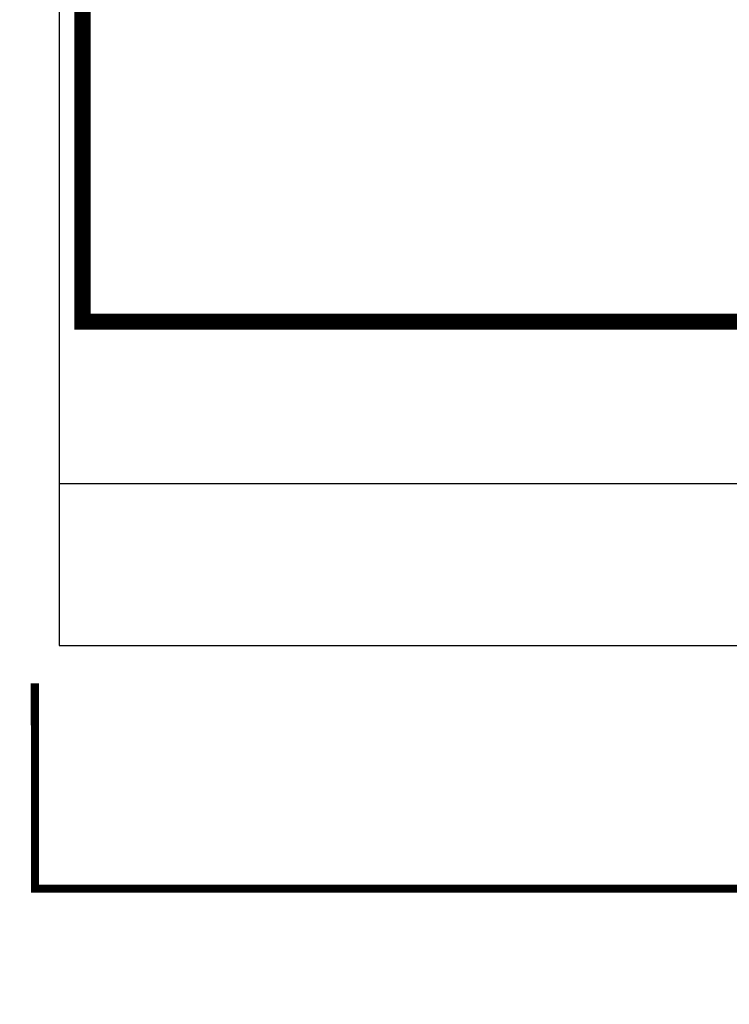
# Model space of a CAD drawing. Extents: x 4615668 to 9294084, y 5325188 to 10688993.
# Tile 338 of 656: x 4636951 to 4636960, y 5331426 to 5331438. Entities that reach past the tile are written whole.
import ezdxf

# ---------------------------------------------------------------- set-up
doc = ezdxf.new("R2010")
doc.units = 0
doc.header["$MEASUREMENT"] = 0
doc.layers.add('A_wymiary', color=152, linetype='Continuous', lineweight=5)
doc.layers.add('ocieplenie', color=214, linetype='Continuous', lineweight=13)
doc.styles.add('wewn', font='arial.ttf', dxfattribs={"height": 12})
doc.dimstyles.new('Kopia 1do100 wew', dxfattribs={"dimscale": 0.5, "dimtxt": 8, "dimasz": 15, "dimexe": 20, "dimexo": 0, "dimgap": 5, "dimtad": 1, "dimdec": 0, "dimzin": 9, "dimtxsty": 'wewn', "dimblk": 'ARCHTICK', "dimcen": 3, "dimdle": 20, "dimclrd": 256, "dimclre": 256, "dimclrt": 256, "dimadec": 0, "dimazin": 2, "dimtfac": 1, "dimtdec": 0, "dimtix": 1, "dimtmove": 2, "dimatfit": 3, "dimldrblk": 'NONE', "dimfxl": 0, "dimtvp": 1, "dimtolj": 1, "dimtzin": 0, "dimlwd": 5, "dimlwe": 5, "dimarcsym": 0})

# ---------------------------------------------------------------- blocks, each defined once
blk = doc.blocks.new('_ArchTick')
at = {"color": 0, "linetype": 'ByBlock', "const_width": 0.15}
blk.add_lwpolyline([(-0.5, -0.5), (0.5, 0.5)], dxfattribs=at)
blk = doc.blocks.new('*D5549')
at = {"layer": 'A_wymiary', "lineweight": 5, "ltscale": 40}
for p, q in [((4636893.316, 5331425.803), (4636893.316, 5331378.303)), ((4636949.315, 5331425.803), (4636949.315, 5331378.303)), ((4636883.316, 5331388.303), (4636959.315, 5331388.303))]:
    blk.add_line(p, q, dxfattribs=at)
at = {"layer": 'Defpoints', "color": 0}
for p in [(4636893.316, 5331440.697), (4636949.315, 5331440.697), (4636949.315, 5331388.303)]:
    blk.add_point(p, dxfattribs=at)
at = {"layer": 'A_wymiary', "linetype": 'ByBlock', "lineweight": 5, "xscale": 7.5, "yscale": 7.5, "zscale": 7.5, "rotation": 180}
blk.add_blockref('_ArchTick', (4636893.316, 5331388.303), dxfattribs=at)
at = {"layer": 'A_wymiary', "linetype": 'ByBlock', "lineweight": 5, "xscale": 7.5, "yscale": 7.5, "zscale": 7.5}
blk.add_blockref('_ArchTick', (4636949.315, 5331388.303), dxfattribs=at)
at = {"layer": 'A_wymiary', "ltscale": 40, "insert": (4636921.315, 5331396.93), "char_height": 12, "attachment_point": 5, "style": 'wewn'}
blk.add_mtext('\\A1;56', dxfattribs=at)
blk = doc.blocks.new('_None')

msp = doc.modelspace()

# ---------------------------------------------------------------- linework, layer by layer
at = {"layer": 'ocieplenie', "lineweight": -3, "ltscale": 40}
for points in [[(4636951.315, 5331449.025), (4636951.315, 5331430.025), (4636972.729, 5331430.025)], [(4636951.315, 5331449.025), (4636951.315, 5331432.025), (4636972.729, 5331432.025)]]:
    msp.add_lwpolyline(points, dxfattribs=at)
at = {"layer": 'ocieplenie', "lineweight": 0, "ltscale": 40}
for points, const_width in [([(4636951.601, 5331449.025), (4636951.601, 5331434.025), (4636972.729, 5331434.025)], 0.2), ([(4636951.014, 5331429.561), (4636951.015, 5331427.025), (4636972.729, 5331427.025)], 0.1)]:
    msp.add_lwpolyline(points, dxfattribs=dict(at, const_width=const_width))

# ---------------------------------------------------------------- dimensions: what is measured, and where the dimension line sits
at = {"layer": 'A_wymiary', "ltscale": 40}
dim = msp.add_linear_dim(base=(4636949.315, 5331388.303), p1=(4636893.316, 5331440.697), p2=(4636949.315, 5331440.697), dimstyle='Kopia 1do100 wew', dxfattribs=at)
dim.commit()
dim.dimension.update_dxf_attribs({"geometry": '*D5549', "text_midpoint": (4636921.315, 5331396.93)})

doc.saveas('drawing.dxf')
